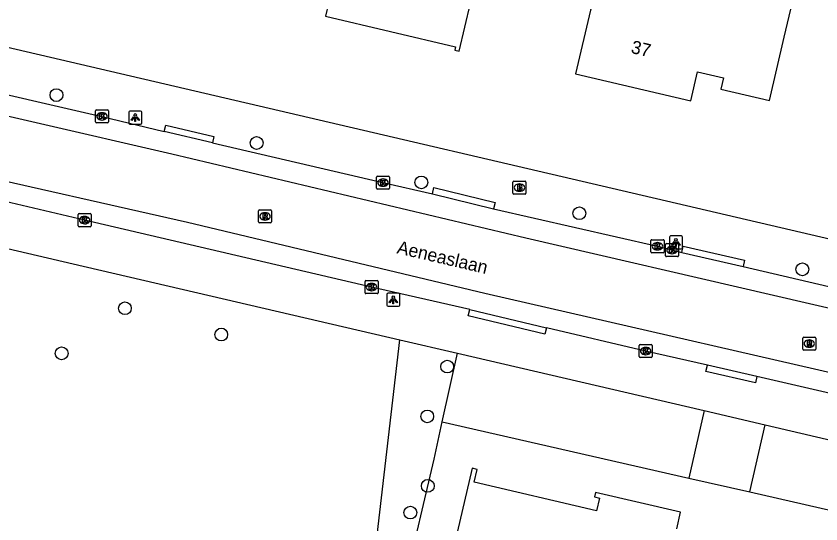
# Model space of a CAD drawing. Extents: x 162186 to 163152, y 385513 to 386513.
# Drawn here: x 162525.5 to 162587.2, y 385666.6 to 385705.5 of the extents above; entities that cross this region are included whole.
import ezdxf

# ---------------------------------------------------------------- set-up
doc = ezdxf.new("R2010")
doc.units = 0
for name, color, linetype in [('IMGEO_Boom', 7, 'Continuous'), ('IMGEO_Brandkraan', 7, 'Continuous'), ('IMGEO_Groenvoorziening', 7, 'Continuous'), ('IMGEO_Kolk', 7, 'Continuous'), ('IMGEO_Lichtpunt', 7, 'Continuous'), ('IMGEO_Openbare_ruimte_label', 7, 'Continuous'), ('IMGEO_Pand', 7, 'Continuous'), ('IMGEO_Pand_nummerreeks', 7, 'Continuous'), ('IMGEO_Rijbaan_lokaal_gesloten', 7, 'Continuous'), ('IMGEO_Rioolput', 7, 'Continuous'), ('IMGEO_Voetpad_open', 7, 'Continuous')]:
    doc.layers.add(name, color=color, linetype=linetype)

msp = doc.modelspace()

# ---------------------------------------------------------------- linework, layer by layer
at = {"layer": 'IMGEO_Boom'}
for centre in [(162528.619, 385699.41), (162543.958, 385695.746), (162556.58, 385692.721), (162568.686, 385690.358), (162585.773, 385686.063), (162533.865, 385683.081), (162541.246, 385681.067), (162529.016, 385679.622), (162558.56, 385678.611), (162557.032, 385674.793), (162557.073, 385669.469), (162555.738, 385667.422)]:
    msp.add_circle(centre, 0.489, dxfattribs=at)
at = {"layer": 'IMGEO_Brandkraan'}
for p, q in [((162563.67, 385692.826), (162564.522, 385692.826)), ((162563.595, 385691.9), (162563.595, 385692.752)), ((162564.083, 385692.606), (162564.108, 385692.606)), ((162564.596, 385692.752), (162564.596, 385691.9)), ((162564.522, 385691.826), (162563.67, 385691.826)), ((162564.106, 385692.046), (162564.081, 385692.046))]:
    msp.add_line(p, q, dxfattribs=at)
for points in [[(162563.67, 385692.826), (162564.522, 385692.826)], [(162563.595, 385691.9), (162563.595, 385692.752)], [(162563.943, 385692.526), (162563.943, 385692.126), (162564.156, 385692.126)], [(162564.174, 385692.526), (162563.943, 385692.526)], [(162564.122, 385692.445), (162564.068, 385692.445), (162564.068, 385692.369)], [(162564.068, 385692.369), (162564.121, 385692.369)], [(162564.13, 385692.293), (162564.068, 385692.293), (162564.068, 385692.212)], [(162564.068, 385692.212), (162564.13, 385692.212)], [(162564.596, 385692.752), (162564.596, 385691.9)], [(162564.522, 385691.826), (162563.67, 385691.826)]]:
    msp.add_lwpolyline(points, dxfattribs=at)
for centre, radius, start, end in [((162563.672, 385692.75), 0.0765, 91.55205, 178.44795), ((162563.672, 385692.75), 0.0765, 91.55205, 178.44795), ((162564.52, 385692.75), 0.0765, 1.55205, 88.44795), ((162564.52, 385692.75), 0.0765, 1.55205, 88.44795), ((162564.123, 385692.407), 0.0379, 267.82845, 90.93552), ((162564.131, 385692.252), 0.0404, 269.87594, 90.50774), ((162564.162, 385692.377), 0.251, 268.66757, 293.53466), ((162564.178, 385692.381), 0.145, 59.4692, 91.53667), ((162564.203, 385692.428), 0.0922, 285.51372, 58.15012), ((162564.208, 385692.236), 0.105, 301.31148, 78.98903), ((162563.672, 385691.902), 0.0765, 181.55205, 268.44795), ((162563.672, 385691.902), 0.0765, 181.55205, 268.44795), ((162564.52, 385691.902), 0.0765, 271.55205, 358.44795), ((162564.52, 385691.902), 0.0765, 271.55205, 358.44795)]:
    msp.add_arc(centre, radius, start, end, dxfattribs=at)
for centre, major_axis, ratio, start_param, end_param in [((162564.082, 385692.326), (-0.387, 0.002), 0.722429, 4.712389, 7.853982), ((162564.107, 385692.326), (-0.39, 0.002), 0.717154, 1.570796, 4.712389)]:
    msp.add_ellipse(centre, major_axis=major_axis, ratio=ratio, start_param=start_param, end_param=end_param, dxfattribs=at)
at = {"layer": 'IMGEO_Groenvoorziening'}
for points in [[(162551.664, 385652.492), (162554.918, 385680.665)], [(162558.184, 385674.374), (162559.349, 385679.634)], [(162555.341, 385662.064), (162557.55, 385671.508), (162558.184, 385674.374)], [(162558.184, 385674.374), (162577.065, 385670.07)], [(162581.743, 385669.004), (162592.348, 385666.587)]]:
    msp.add_lwpolyline(points, dxfattribs=at)
at = {"layer": 'IMGEO_Kolk'}
for p, q in [((162531.606, 385697.357), (162531.606, 385698.209)), ((162531.681, 385698.283), (162532.533, 385698.283)), ((162532.094, 385698.063), (162532.119, 385698.063)), ((162532.607, 385698.209), (162532.607, 385697.357)), ((162532.533, 385697.283), (162531.681, 385697.283)), ((162532.117, 385697.503), (162532.092, 385697.503)), ((162553.141, 385692.28), (162553.141, 385693.132)), ((162553.216, 385693.206), (162554.068, 385693.206)), ((162553.629, 385692.986), (162553.654, 385692.986)), ((162554.142, 385693.132), (162554.142, 385692.28)), ((162554.068, 385692.206), (162553.216, 385692.206)), ((162553.652, 385692.426), (162553.627, 385692.426)), ((162530.356, 385690.331), (162531.208, 385690.331)), ((162530.281, 385689.405), (162530.281, 385690.257)), ((162530.769, 385690.111), (162530.794, 385690.111)), ((162531.282, 385690.257), (162531.282, 385689.405)), ((162531.208, 385689.331), (162530.356, 385689.331)), ((162530.792, 385689.551), (162530.767, 385689.551)), ((162574.173, 385687.407), (162574.173, 385688.259)), ((162574.248, 385688.333), (162575.1, 385688.333)), ((162574.661, 385688.113), (162574.686, 385688.113)), ((162575.174, 385688.259), (162575.174, 385687.407)), ((162575.28, 385687.109), (162575.28, 385687.961)), ((162575.355, 385688.035), (162576.207, 385688.035)), ((162576.281, 385687.961), (162576.281, 385687.109)), ((162575.1, 385687.333), (162574.248, 385687.333)), ((162574.684, 385687.553), (162574.659, 385687.553)), ((162575.791, 385687.255), (162575.766, 385687.255)), ((162575.768, 385687.815), (162575.793, 385687.815)), ((162576.207, 385687.035), (162575.355, 385687.035)), ((162552.262, 385684.274), (162552.262, 385685.126)), ((162552.337, 385685.2), (162553.189, 385685.2)), ((162552.75, 385684.98), (162552.775, 385684.98)), ((162553.263, 385685.126), (162553.263, 385684.274)), ((162553.189, 385684.2), (162552.337, 385684.2)), ((162552.773, 385684.42), (162552.748, 385684.42)), ((162573.268, 385679.373), (162573.268, 385680.225)), ((162573.343, 385680.299), (162574.195, 385680.299)), ((162573.756, 385680.079), (162573.781, 385680.079)), ((162574.269, 385680.225), (162574.269, 385679.373)), ((162574.195, 385679.299), (162573.343, 385679.299)), ((162573.779, 385679.519), (162573.754, 385679.519))]:
    msp.add_line(p, q, dxfattribs=at)
for points in [[(162531.606, 385697.357), (162531.606, 385698.209)], [(162531.681, 385698.283), (162532.533, 385698.283)], [(162531.927, 385697.983), (162532.05, 385697.983), (162532.05, 385697.832), (162532.18, 385697.983), (162532.344, 385697.983), (162532.198, 385697.832), (162532.351, 385697.583), (162532.199, 385697.583), (162532.114, 385697.747), (162532.05, 385697.68), (162532.05, 385697.583), (162531.927, 385697.583), (162531.927, 385697.983)], [(162532.607, 385698.209), (162532.607, 385697.357)], [(162532.533, 385697.283), (162531.681, 385697.283)], [(162553.141, 385692.28), (162553.141, 385693.132)], [(162553.216, 385693.206), (162554.068, 385693.206)], [(162553.462, 385692.906), (162553.585, 385692.906), (162553.585, 385692.755), (162553.715, 385692.906), (162553.879, 385692.906), (162553.733, 385692.755), (162553.886, 385692.506), (162553.734, 385692.506), (162553.649, 385692.67), (162553.585, 385692.603), (162553.585, 385692.506), (162553.462, 385692.506), (162553.462, 385692.906)], [(162554.142, 385693.132), (162554.142, 385692.28)], [(162554.068, 385692.206), (162553.216, 385692.206)], [(162530.356, 385690.331), (162531.208, 385690.331)], [(162530.281, 385689.405), (162530.281, 385690.257)], [(162530.602, 385690.031), (162530.725, 385690.031), (162530.725, 385689.88), (162530.855, 385690.031), (162531.019, 385690.031), (162530.873, 385689.88), (162531.026, 385689.631), (162530.874, 385689.631), (162530.789, 385689.795), (162530.725, 385689.728), (162530.725, 385689.631), (162530.602, 385689.631), (162530.602, 385690.031)], [(162531.282, 385690.257), (162531.282, 385689.405)], [(162531.208, 385689.331), (162530.356, 385689.331)], [(162574.173, 385687.407), (162574.173, 385688.259)], [(162574.248, 385688.333), (162575.1, 385688.333)], [(162574.494, 385688.033), (162574.617, 385688.033), (162574.617, 385687.882), (162574.747, 385688.033), (162574.911, 385688.033), (162574.765, 385687.882), (162574.918, 385687.633), (162574.766, 385687.633), (162574.681, 385687.797), (162574.617, 385687.73), (162574.617, 385687.633), (162574.494, 385687.633), (162574.494, 385688.033)], [(162575.174, 385688.259), (162575.174, 385687.407)], [(162575.28, 385687.109), (162575.28, 385687.961)], [(162575.355, 385688.035), (162576.207, 385688.035)], [(162576.281, 385687.961), (162576.281, 385687.109)], [(162575.1, 385687.333), (162574.248, 385687.333)], [(162575.601, 385687.735), (162575.724, 385687.735), (162575.724, 385687.584), (162575.854, 385687.735), (162576.018, 385687.735), (162575.872, 385687.584), (162576.025, 385687.335), (162575.873, 385687.335), (162575.788, 385687.499), (162575.724, 385687.432), (162575.724, 385687.335), (162575.601, 385687.335), (162575.601, 385687.735)], [(162576.207, 385687.035), (162575.355, 385687.035)], [(162552.262, 385684.274), (162552.262, 385685.126)], [(162552.337, 385685.2), (162553.189, 385685.2)], [(162552.583, 385684.9), (162552.706, 385684.9), (162552.706, 385684.749), (162552.836, 385684.9), (162553, 385684.9), (162552.854, 385684.749), (162553.007, 385684.5), (162552.855, 385684.5), (162552.77, 385684.664), (162552.706, 385684.597), (162552.706, 385684.5), (162552.583, 385684.5), (162552.583, 385684.9)], [(162553.263, 385685.126), (162553.263, 385684.274)], [(162553.189, 385684.2), (162552.337, 385684.2)], [(162573.268, 385679.373), (162573.268, 385680.225)], [(162573.343, 385680.299), (162574.195, 385680.299)], [(162573.589, 385679.999), (162573.712, 385679.999), (162573.712, 385679.848), (162573.842, 385679.999), (162574.006, 385679.999), (162573.86, 385679.848), (162574.013, 385679.599), (162573.861, 385679.599), (162573.776, 385679.763), (162573.712, 385679.696), (162573.712, 385679.599), (162573.589, 385679.599), (162573.589, 385679.999)], [(162574.269, 385680.225), (162574.269, 385679.373)], [(162574.195, 385679.299), (162573.343, 385679.299)]]:
    msp.add_lwpolyline(points, dxfattribs=at)
for centre, start, end in [((162531.683, 385698.207), 91.55205, 178.44795), ((162531.683, 385698.207), 91.55205, 178.44795), ((162532.531, 385698.207), 1.55205, 88.44795), ((162532.531, 385698.207), 1.55205, 88.44795), ((162531.683, 385697.359), 181.55205, 268.44795), ((162531.683, 385697.359), 181.55205, 268.44795), ((162532.531, 385697.359), 271.55205, 358.44795), ((162532.531, 385697.359), 271.55205, 358.44795), ((162553.218, 385693.13), 91.55205, 178.44795), ((162553.218, 385693.13), 91.55205, 178.44795), ((162554.066, 385693.13), 1.55205, 88.44795), ((162554.066, 385693.13), 1.55205, 88.44795), ((162553.218, 385692.282), 181.55205, 268.44795), ((162553.218, 385692.282), 181.55205, 268.44795), ((162554.066, 385692.282), 271.55205, 358.44795), ((162554.066, 385692.282), 271.55205, 358.44795), ((162530.358, 385690.255), 91.55205, 178.44795), ((162530.358, 385690.255), 91.55205, 178.44795), ((162531.206, 385690.255), 1.55205, 88.44795), ((162531.206, 385690.255), 1.55205, 88.44795), ((162530.358, 385689.407), 181.55205, 268.44795), ((162530.358, 385689.407), 181.55205, 268.44795), ((162531.206, 385689.407), 271.55205, 358.44795), ((162531.206, 385689.407), 271.55205, 358.44795), ((162574.25, 385688.257), 91.55205, 178.44795), ((162574.25, 385688.257), 91.55205, 178.44795), ((162575.098, 385688.257), 1.55205, 88.44795), ((162575.098, 385688.257), 1.55205, 88.44795), ((162575.357, 385687.959), 91.55205, 178.44795), ((162575.357, 385687.959), 91.55205, 178.44795), ((162576.205, 385687.959), 1.55205, 88.44795), ((162576.205, 385687.959), 1.55205, 88.44795), ((162574.25, 385687.409), 181.55205, 268.44795), ((162574.25, 385687.409), 181.55205, 268.44795), ((162575.098, 385687.409), 271.55205, 358.44795), ((162575.098, 385687.409), 271.55205, 358.44795), ((162575.357, 385687.111), 181.55205, 268.44795), ((162575.357, 385687.111), 181.55205, 268.44795), ((162576.205, 385687.111), 271.55205, 358.44795), ((162576.205, 385687.111), 271.55205, 358.44795), ((162552.339, 385685.124), 91.55205, 178.44795), ((162552.339, 385685.124), 91.55205, 178.44795), ((162553.187, 385685.124), 1.55205, 88.44795), ((162553.187, 385685.124), 1.55205, 88.44795), ((162552.339, 385684.276), 181.55205, 268.44795), ((162552.339, 385684.276), 181.55205, 268.44795), ((162553.187, 385684.276), 271.55205, 358.44795), ((162553.187, 385684.276), 271.55205, 358.44795), ((162573.345, 385680.223), 91.55205, 178.44795), ((162573.345, 385680.223), 91.55205, 178.44795), ((162574.193, 385680.223), 1.55205, 88.44795), ((162574.193, 385680.223), 1.55205, 88.44795), ((162573.345, 385679.375), 181.55205, 268.44795), ((162573.345, 385679.375), 181.55205, 268.44795), ((162574.193, 385679.375), 271.55205, 358.44795), ((162574.193, 385679.375), 271.55205, 358.44795)]:
    msp.add_arc(centre, 0.0765, start, end, dxfattribs=at)
for centre, major_axis, ratio, start_param, end_param in [((162532.093, 385697.783), (-0.387, 0.002), 0.722429, 4.712389, 7.853982), ((162532.118, 385697.783), (-0.39, 0.002), 0.717154, 1.570796, 4.712389), ((162553.628, 385692.706), (-0.387, 0.002), 0.722429, 4.712389, 7.853982), ((162553.653, 385692.706), (-0.39, 0.002), 0.717154, 1.570796, 4.712389), ((162530.768, 385689.831), (-0.387, 0.002), 0.722429, 4.712389, 7.853982), ((162530.793, 385689.831), (-0.39, 0.002), 0.717154, 1.570796, 4.712389), ((162574.66, 385687.833), (-0.387, 0.002), 0.722429, 4.712389, 7.853982), ((162574.685, 385687.833), (-0.39, 0.002), 0.717154, 1.570796, 4.712389), ((162575.767, 385687.535), (-0.387, 0.002), 0.722429, 4.712389, 7.853982), ((162575.792, 385687.535), (-0.39, 0.002), 0.717154, 1.570796, 4.712389), ((162552.749, 385684.7), (-0.387, 0.002), 0.722429, 4.712389, 7.853982), ((162552.774, 385684.7), (-0.39, 0.002), 0.717154, 1.570796, 4.712389), ((162573.755, 385679.799), (-0.387, 0.002), 0.722429, 4.712389, 7.853982), ((162573.78, 385679.799), (-0.39, 0.002), 0.717154, 1.570796, 4.712389)]:
    msp.add_ellipse(centre, major_axis=major_axis, ratio=ratio, start_param=start_param, end_param=end_param, dxfattribs=at)
at = {"layer": 'IMGEO_Lichtpunt'}
for p, q in [((162534.159, 385698.094), (162534.159, 385697.287)), ((162534.159, 385698.094), (162534.159, 385697.287)), ((162535.061, 385698.189), (162534.253, 385698.189)), ((162535.061, 385698.189), (162534.253, 385698.189)), ((162535.155, 385697.287), (162535.155, 385698.094)), ((162535.155, 385697.287), (162535.155, 385698.094)), ((162534.253, 385697.193), (162535.061, 385697.193)), ((162534.253, 385697.193), (162535.061, 385697.193)), ((162575.587, 385688.524), (162575.587, 385687.717)), ((162575.587, 385688.524), (162575.587, 385687.717)), ((162576.489, 385688.619), (162575.681, 385688.619)), ((162576.489, 385688.619), (162575.681, 385688.619)), ((162576.583, 385687.717), (162576.583, 385688.524)), ((162576.583, 385687.717), (162576.583, 385688.524)), ((162575.681, 385687.623), (162576.489, 385687.623)), ((162575.681, 385687.623), (162576.489, 385687.623)), ((162553.93, 385684.131), (162553.93, 385683.324)), ((162553.93, 385684.131), (162553.93, 385683.324)), ((162554.832, 385684.226), (162554.024, 385684.226)), ((162554.832, 385684.226), (162554.024, 385684.226)), ((162554.926, 385683.324), (162554.926, 385684.131)), ((162554.926, 385683.324), (162554.926, 385684.131)), ((162554.024, 385683.23), (162554.832, 385683.23)), ((162554.024, 385683.23), (162554.832, 385683.23))]:
    msp.add_line(p, q, dxfattribs=at)
for points in [[(162534.533, 385697.758), (162534.572, 385697.73), (162534.384, 385697.468), (162534.346, 385697.495), (162534.533, 385697.758)], [(162534.635, 385697.71), (162534.682, 385697.71), (162534.682, 385697.388), (162534.635, 385697.388), (162534.635, 385697.71)], [(162534.745, 385697.73), (162534.783, 385697.757), (162534.97, 385697.495), (162534.931, 385697.467), (162534.745, 385697.73)], [(162575.961, 385688.188), (162576, 385688.16), (162575.812, 385687.898), (162575.774, 385687.925), (162575.961, 385688.188)], [(162576.063, 385688.14), (162576.11, 385688.14), (162576.11, 385687.818), (162576.063, 385687.818), (162576.063, 385688.14)], [(162576.173, 385688.16), (162576.211, 385688.187), (162576.398, 385687.925), (162576.359, 385687.897), (162576.173, 385688.16)], [(162554.304, 385683.795), (162554.343, 385683.767), (162554.155, 385683.505), (162554.117, 385683.532), (162554.304, 385683.795)], [(162554.406, 385683.747), (162554.453, 385683.747), (162554.453, 385683.425), (162554.406, 385683.425), (162554.406, 385683.747)], [(162554.516, 385683.767), (162554.554, 385683.794), (162554.741, 385683.532), (162554.702, 385683.504), (162554.516, 385683.767)]]:
    msp.add_lwpolyline(points, dxfattribs=at)
for centre in [(162534.658, 385697.892), (162576.086, 385688.322), (162554.429, 385683.929)]:
    msp.add_circle(centre, 0.0994, dxfattribs=at)
for centre, start, end in [((162534.253, 385698.094), 90, 180), ((162534.253, 385698.094), 90, 180), ((162535.061, 385698.094), 0, 90), ((162535.061, 385698.094), 0, 90), ((162534.253, 385697.287), 180, 270), ((162534.253, 385697.287), 180, 270), ((162535.061, 385697.287), 270, 0), ((162535.061, 385697.287), 270, 360), ((162575.681, 385688.524), 90, 180), ((162575.681, 385688.524), 90, 180), ((162576.489, 385688.524), 0, 90), ((162576.489, 385688.524), 0, 90), ((162575.681, 385687.717), 180, 270), ((162575.681, 385687.717), 180, 270), ((162576.489, 385687.717), 270, 0), ((162576.489, 385687.717), 270, 360), ((162554.024, 385684.131), 90, 180), ((162554.024, 385684.131), 90, 180), ((162554.832, 385684.131), 0, 90), ((162554.832, 385684.131), 0, 90), ((162554.024, 385683.324), 180, 270), ((162554.024, 385683.324), 180, 270), ((162554.832, 385683.324), 270, 0), ((162554.832, 385683.324), 270, 360)]:
    msp.add_arc(centre, 0.0946, start, end, dxfattribs=at)
at = {"layer": 'IMGEO_Pand'}
for points in [[(162566.279, 385712.708), (162567.52, 385717.989), (162562.843, 385719.087), (162561.337, 385712.675), (162556.862, 385713.726), (162558.041, 385718.746), (162550.84, 385720.438), (162549.258, 385713.705), (162551.067, 385713.279), (162550.374, 385710.329), (162549.231, 385705.461), (162559.2, 385703.12), (162559.137, 385702.85), (162559.485, 385702.768), (162561.223, 385710.166), (162565.148, 385709.244), (162564.82, 385707.85), (162565.122, 385707.779)], [(162565.122, 385707.779), (162569.733, 385706.696), (162569.549, 385705.918), (162568.401, 385701.051), (162577.219, 385698.971), (162577.744, 385701.196), (162579.719, 385700.73), (162579.515, 385699.868), (162583.243, 385698.989), (162584.391, 385703.856), (162585.305, 385707.731), (162579.28, 385709.152), (162578.941, 385707.714), (162570.445, 385709.718), (162570.894, 385711.62), (162569.663, 385711.91), (162566.279, 385712.708)], [(162576.142, 385666.171), (162576.44, 385667.446), (162569.932, 385668.969), (162569.851, 385668.626), (162570.233, 385668.537), (162570.004, 385667.559), (162560.619, 385669.755), (162560.847, 385670.73), (162560.47, 385670.819), (162557.628, 385658.67), (162559.148, 385658.314), (162561.35, 385657.798), (162561.919, 385660.229), (162569.628, 385658.426), (162567.404, 385648.918)]]:
    msp.add_lwpolyline(points, dxfattribs=at)
at = {"layer": 'IMGEO_Rijbaan_lokaal_gesloten'}
for points in [[(162627.196, 385675.586), (162626.529, 385674.034), (162625.332, 385674.33), (162621.523, 385675.27), (162564.579, 385688.443), (162537.465, 385694.883), (162506.242, 385702.09), (162496.424, 385704.627), (162481.859, 385709.051), (162475.54, 385711), (162471.317, 385712.302), (162471.715, 385713.937)], [(162469.04, 385702.15), (162469.309, 385703.362), (162470.589, 385703.378), (162474.106, 385702.687), (162476.801, 385702.157), (162492.081, 385699.555), (162506.353, 385697.029), (162520.788, 385693.711), (162538.659, 385689.688), (162561.442, 385684.248), (162594.827, 385676.576), (162618.525, 385670.768), (162622.59, 385669.165), (162623.857, 385668.491), (162623.043, 385667.006)], [(162560.282, 385682.986), (162552.759, 385684.701), (162530.778, 385689.832), (162510.757, 385694.542), (162507.586, 385695.239), (162505.12, 385695.817), (162502.673, 385696.296), (162500, 385696.76), (162488.573, 385698.744), (162473.871, 385701.324), (162470.772, 385701.868), (162469.56, 385702.068), (162469.04, 385702.15)], [(162520.672, 385700.403), (162532.103, 385697.782), (162536.884, 385696.617)], [(162540.574, 385695.766), (162536.884, 385696.617)], [(162540.574, 385695.766), (162553.638, 385692.705), (162557.426, 385691.836)], [(162557.426, 385691.836), (162562.11, 385690.704)], [(162562.11, 385690.704), (162574.67, 385687.832), (162576.537, 385687.359)], [(162576.537, 385687.359), (162581.228, 385686.28)], [(162581.228, 385686.28), (162596.673, 385682.668), (162598.599, 385682.225)], [(162560.282, 385682.986), (162566.158, 385681.59)], [(162578.5, 385678.728), (162573.765, 385679.8), (162566.158, 385681.59)], [(162582.293, 385677.847), (162578.5, 385678.728)], [(162594.389, 385675.222), (162592.566, 385675.475), (162582.293, 385677.847)]]:
    msp.add_lwpolyline(points, dxfattribs=at)
at = {"layer": 'IMGEO_Rioolput'}
for p, q in [((162544.099, 385689.692), (162544.099, 385690.544)), ((162544.174, 385690.618), (162545.026, 385690.618)), ((162544.587, 385690.398), (162544.612, 385690.398)), ((162545.1, 385690.544), (162545.1, 385689.692)), ((162544.61, 385689.838), (162544.585, 385689.838)), ((162545.026, 385689.618), (162544.174, 385689.618)), ((162585.801, 385679.945), (162585.801, 385680.797)), ((162585.876, 385680.871), (162586.728, 385680.871)), ((162586.289, 385680.651), (162586.314, 385680.651)), ((162586.802, 385680.797), (162586.802, 385679.945)), ((162586.728, 385679.871), (162585.876, 385679.871)), ((162586.312, 385680.091), (162586.287, 385680.091))]:
    msp.add_line(p, q, dxfattribs=at)
for points in [[(162544.099, 385689.692), (162544.099, 385690.544)], [(162544.174, 385690.618), (162545.026, 385690.618)], [(162544.688, 385690.316), (162544.436, 385690.318), (162544.436, 385689.918)], [(162545.1, 385690.544), (162545.1, 385689.692)], [(162544.436, 385689.918), (162544.56, 385689.918), (162544.56, 385690.08), (162544.571, 385690.08)], [(162544.614, 385690.237), (162544.56, 385690.237), (162544.56, 385690.156)], [(162544.56, 385690.156), (162544.612, 385690.156)], [(162544.618, 385690.051), (162544.689, 385689.918), (162544.829, 385689.918), (162544.764, 385690.044)], [(162545.026, 385689.618), (162544.174, 385689.618)], [(162585.801, 385679.945), (162585.801, 385680.797)], [(162585.876, 385680.871), (162586.728, 385680.871)], [(162586.39, 385680.569), (162586.138, 385680.571), (162586.138, 385680.171)], [(162586.316, 385680.49), (162586.262, 385680.49), (162586.262, 385680.409)], [(162586.802, 385680.797), (162586.802, 385679.945)], [(162586.728, 385679.871), (162585.876, 385679.871)], [(162586.138, 385680.171), (162586.262, 385680.171), (162586.262, 385680.333), (162586.273, 385680.333)], [(162586.262, 385680.409), (162586.314, 385680.409)], [(162586.32, 385680.304), (162586.391, 385680.171), (162586.531, 385680.171), (162586.466, 385680.297)]]:
    msp.add_lwpolyline(points, dxfattribs=at)
for centre, radius, start, end in [((162544.176, 385690.542), 0.0765, 91.55205, 178.44795), ((162544.176, 385690.542), 0.0765, 91.55205, 178.44795), ((162544.687, 385690.206), 0.109, 350.36119, 89.41601), ((162545.024, 385690.542), 0.0765, 1.55205, 88.44795), ((162545.024, 385690.542), 0.0765, 1.55205, 88.44795), ((162544.176, 385689.694), 0.0765, 181.55205, 268.44795), ((162544.176, 385689.694), 0.0765, 181.55205, 268.44795), ((162544.57, 385690.027), 0.0533, 26.02933, 88.69889), ((162544.596, 385690.345), 0.19, 274.7715, 282.96867), ((162544.62, 385690.141), 0.0964, 77.00612, 93.18647), ((162544.634, 385690.198), 0.0378, 276.66336, 79.67722), ((162544.685, 385690.206), 0.112, 277.58423, 350.98172), ((162544.669, 385689.991), 0.108, 29.51342, 73.79051), ((162545.024, 385689.694), 0.0765, 271.55205, 358.44795), ((162545.024, 385689.694), 0.0765, 271.55205, 358.44795), ((162585.878, 385680.795), 0.0765, 91.55205, 178.44795), ((162585.878, 385680.795), 0.0765, 91.55205, 178.44795), ((162586.322, 385680.394), 0.0964, 77.00612, 93.18647), ((162586.336, 385680.451), 0.0378, 276.66336, 79.67722), ((162586.389, 385680.459), 0.109, 350.36119, 89.41601), ((162586.387, 385680.459), 0.112, 277.58423, 350.98172), ((162586.726, 385680.795), 0.0765, 1.55205, 88.44795), ((162586.726, 385680.795), 0.0765, 1.55205, 88.44795), ((162585.878, 385679.947), 0.0765, 181.55205, 268.44795), ((162585.878, 385679.947), 0.0765, 181.55205, 268.44795), ((162586.272, 385680.28), 0.0533, 26.02933, 88.69889), ((162586.298, 385680.598), 0.19, 274.7715, 282.96867), ((162586.371, 385680.244), 0.108, 29.51342, 73.79051), ((162586.726, 385679.947), 0.0765, 271.55205, 358.44795), ((162586.726, 385679.947), 0.0765, 271.55205, 358.44795)]:
    msp.add_arc(centre, radius, start, end, dxfattribs=at)
for centre, major_axis, ratio, start_param, end_param in [((162544.586, 385690.118), (-0.387, 0.002), 0.722429, 4.712389, 7.853982), ((162544.611, 385690.118), (-0.39, 0.002), 0.717154, 1.570796, 4.712389), ((162586.288, 385680.371), (-0.387, 0.002), 0.722429, 4.712389, 7.853982), ((162586.313, 385680.371), (-0.39, 0.002), 0.717154, 1.570796, 4.712389)]:
    msp.add_ellipse(centre, major_axis=major_axis, ratio=ratio, start_param=start_param, end_param=end_param, dxfattribs=at)
at = {"layer": 'IMGEO_Voetpad_open'}
for points in [[(162629.147, 385681.529), (162628.945, 385681.229), (162628.717, 385680.948), (162628.465, 385680.688), (162628.191, 385680.452), (162627.897, 385680.242), (162627.585, 385680.059), (162627.258, 385679.904), (162626.918, 385679.779), (162626.569, 385679.685), (162626.213, 385679.622), (162625.852, 385679.592), (162625.491, 385679.594), (162625.131, 385679.628), (162624.775, 385679.694), (162617.624, 385681.414), (162500, 385708.882), (162478.764, 385713.841), (162478.624, 385713.877), (162478.381, 385713.959), (162478.146, 385714.062)], [(162536.884, 385696.617), (162536.996, 385697.104), (162540.686, 385696.253), (162540.574, 385695.766)], [(162486.021, 385696.149), (162500, 385693.286), (162501.777, 385692.922), (162510.409, 385691.03), (162529.911, 385686.486), (162554.918, 385680.665)], [(162557.426, 385691.836), (162557.543, 385692.322), (162562.227, 385691.19), (162562.11, 385690.704)], [(162576.537, 385687.359), (162576.649, 385687.846), (162581.34, 385686.767), (162581.228, 385686.28)], [(162566.158, 385681.59), (162566.043, 385681.104), (162560.167, 385682.5), (162560.282, 385682.986)], [(162554.918, 385680.665), (162559.349, 385679.634)], [(162559.349, 385679.634), (162578.242, 385675.236)], [(162582.293, 385677.847), (162582.18, 385677.36), (162578.387, 385678.241), (162578.5, 385678.728)], [(162578.242, 385675.236), (162577.065, 385670.07)], [(162578.242, 385675.236), (162582.915, 385674.148)], [(162581.743, 385669.004), (162582.915, 385674.148)], [(162582.915, 385674.148), (162593.532, 385671.677)], [(162577.065, 385670.07), (162581.743, 385669.004)]]:
    msp.add_lwpolyline(points, dxfattribs=at)

# ---------------------------------------------------------------- texts
at = {"layer": 'IMGEO_Openbare_ruimte_label'}
msp.add_text('Aeneaslaan', height=1, rotation=346.93666, dxfattribs=at).set_placement((162554.649, 385687.301))
at = {"layer": 'IMGEO_Pand_nummerreeks'}
msp.add_text('37', height=1, rotation=346.7303, dxfattribs=at).set_placement((162572.584, 385702.654))

doc.saveas('drawing.dxf')
